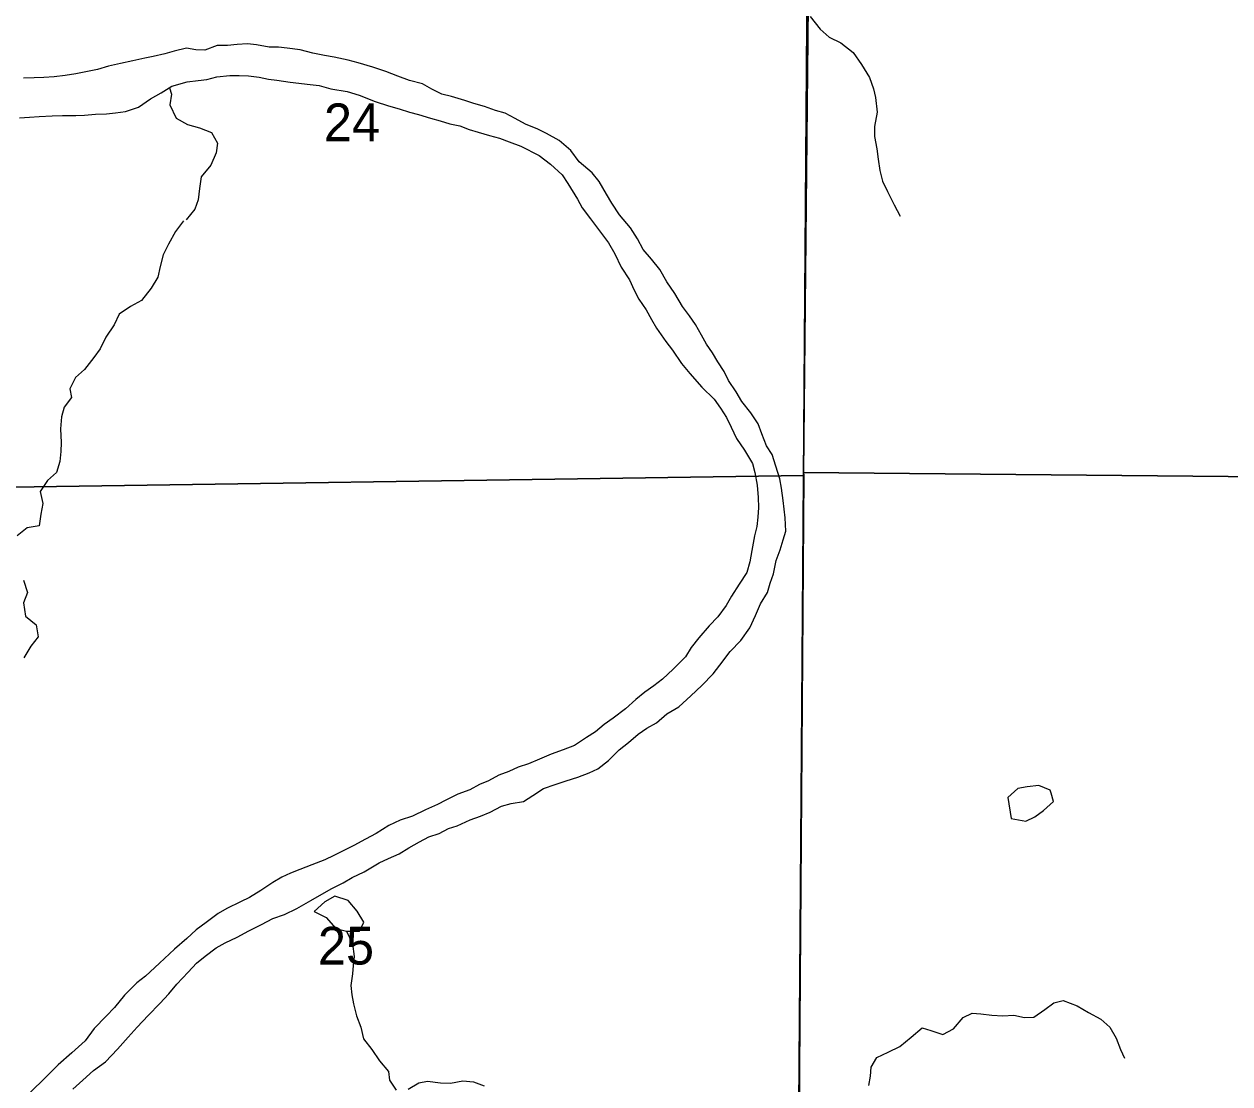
# Model space of a CAD drawing. Extents: x 1772825 to 1773716, y 1138558 to 1139032.
# Drawn here: x 1772827.536 to 1772828.204, y 1138558.79 to 1138559.378 of the extents above; entities that cross this region are included whole.
import ezdxf

# ---------------------------------------------------------------- set-up
doc = ezdxf.new("R2010")
doc.units = 0
for name, color, linetype in [('GM_X_Major_River', 7, 'Continuous'), ('GM_X_Minor_Lake', 7, 'Continuous'), ('GM_X_Minor_River', 7, 'Continuous'), ('GM_X_Section', 7, 'Continuous'), ('GM_X_Section_Text', 7, 'Continuous'), ('GM_X_Township', 7, 'Continuous')]:
    doc.layers.add(name, color=color, linetype=linetype)

msp = doc.modelspace()

# ---------------------------------------------------------------- linework, layer by layer
at = {"layer": 'GM_X_Major_River'}
for points in [[(1772827.90785, 1138559.21121), (1772827.90447, 1138559.21598), (1772827.90071, 1138559.22113), (1772827.8964, 1138559.22837), (1772827.8919, 1138559.23486), (1772827.88815, 1138559.24172), (1772827.88345, 1138559.24744), (1772827.87893, 1138559.25279), (1772827.87575, 1138559.25869), (1772827.87181, 1138559.2648), (1772827.86579, 1138559.27205), (1772827.86148, 1138559.27854), (1772827.85848, 1138559.28349), (1772827.85454, 1138559.29054), (1772827.85059, 1138559.29531), (1772827.84343, 1138559.30144), (1772827.83873, 1138559.30774), (1772827.83232, 1138559.31329), (1772827.82533, 1138559.31713), (1772827.82041, 1138559.31945), (1772827.8136, 1138559.32235), (1772827.80793, 1138559.32542), (1772827.80226, 1138559.32831), (1772827.79696, 1138559.32987), (1772827.79091, 1138559.332), (1772827.78504, 1138559.33375), (1772827.77993, 1138559.3355), (1772827.77254, 1138559.33764), (1772827.76724, 1138559.33901), (1772827.76176, 1138559.34171), (1772827.75647, 1138559.3446), (1772827.74927, 1138559.34655), (1772827.74284, 1138559.34887), (1772827.73622, 1138559.35158), (1772827.72902, 1138559.35391), (1772827.72088, 1138559.35625), (1772827.71539, 1138559.35781), (1772827.70762, 1138559.35938), (1772827.70213, 1138559.36037), (1772827.69569, 1138559.36175), (1772827.68868, 1138559.36351), (1772827.68148, 1138559.36451), (1772827.67674, 1138559.36493), (1772827.67161, 1138559.36497), (1772827.66441, 1138559.36635), (1772827.65948, 1138559.36677), (1772827.65379, 1138559.36643), (1772827.64847, 1138559.3659), (1772827.64278, 1138559.36594), (1772827.63593, 1138559.36334), (1772827.63081, 1138559.36357), (1772827.62569, 1138559.36437), (1772827.61885, 1138559.36271), (1772827.61372, 1138559.36123), (1772827.60726, 1138559.35976), (1772827.60251, 1138559.35885), (1772827.59604, 1138559.35738), (1772827.5892, 1138559.35591), (1772827.58255, 1138559.35444), (1772827.57628, 1138559.3526), (1772827.57077, 1138559.3515), (1772827.56431, 1138559.35022), (1772827.55842, 1138559.34931), (1772827.55234, 1138559.3486), (1772827.54665, 1138559.34808), (1772827.54133, 1138559.34793), (1772827.53526, 1138559.34778)], [(1772827.5332, 1138559.32579), (1772827.53871, 1138559.32613), (1772827.54402, 1138559.32647), (1772827.55124, 1138559.32698), (1772827.55693, 1138559.32713), (1772827.56433, 1138559.32707), (1772827.56907, 1138559.32723), (1772827.57534, 1138559.32775), (1772827.58141, 1138559.32808), (1772827.58635, 1138559.32861), (1772827.59186, 1138559.32933), (1772827.59908, 1138559.33174), (1772827.60576, 1138559.33625), (1772827.61166, 1138559.33962), (1772827.61757, 1138559.34337), (1772827.62613, 1138559.34577), (1772827.6322, 1138559.34648), (1772827.63695, 1138559.34702), (1772827.64246, 1138559.34849), (1772827.64968, 1138559.3492), (1772827.6548, 1138559.34935), (1772827.66011, 1138559.34912), (1772827.66599, 1138559.34831), (1772827.67111, 1138559.34733), (1772827.67584, 1138559.34672), (1772827.68323, 1138559.34553), (1772827.69423, 1138559.34431), (1772827.69916, 1138559.3437), (1772827.70579, 1138559.34194), (1772827.71469, 1138559.34036), (1772827.72132, 1138559.33841), (1772827.73021, 1138559.33493), (1772827.73759, 1138559.33241), (1772827.74365, 1138559.33084), (1772827.74933, 1138559.3289), (1772827.75426, 1138559.32773), (1772827.76088, 1138559.32559), (1772827.76637, 1138559.32422), (1772827.77167, 1138559.32247), (1772827.77717, 1138559.32129), (1772827.78247, 1138559.31936), (1772827.78739, 1138559.3178), (1772827.79364, 1138559.31604), (1772827.79913, 1138559.31449), (1772827.80461, 1138559.31255), (1772827.81105, 1138559.31003), (1772827.82125, 1138559.30483), (1772827.82748, 1138559.30004), (1772827.83389, 1138559.29411), (1772827.83708, 1138559.28934)], [(1772827.83708, 1138559.28934), (1772827.84252, 1138559.28077), (1772827.84495, 1138559.27581), (1772827.84965, 1138559.26971), (1772827.85416, 1138559.26379), (1772827.85961, 1138559.25654), (1772827.86317, 1138559.25044), (1772827.86672, 1138559.24302), (1772827.87122, 1138559.23596), (1772827.87384, 1138559.23025), (1772827.87646, 1138559.2253), (1772827.88059, 1138559.21938), (1772827.8834, 1138559.21405), (1772827.88621, 1138559.2091), (1772827.89147, 1138559.20185), (1772827.89504, 1138559.19689), (1772827.90011, 1138559.18964), (1772827.90462, 1138559.1841), (1772827.91139, 1138559.17646), (1772827.91818, 1138559.16977), (1772827.92175, 1138559.16481), (1772827.92512, 1138559.15966), (1772827.92755, 1138559.15433), (1772827.93054, 1138559.14805), (1772827.93505, 1138559.14156), (1772827.93936, 1138559.13413), (1772827.94065, 1138559.12919), (1772827.94212, 1138559.12216), (1772827.94263, 1138559.11532), (1772827.94278, 1138559.10963), (1772827.94237, 1138559.10432), (1772827.94176, 1138559.0992), (1772827.94058, 1138559.0939), (1772827.93901, 1138559.08594), (1772827.93801, 1138559.0795), (1772827.93626, 1138559.07363), (1772827.93204, 1138559.06721), (1772827.92782, 1138559.0606), (1772827.92493, 1138559.05531), (1772827.92015, 1138559.04909), (1772827.91536, 1138559.044), (1772827.90963, 1138559.0374), (1772827.90541, 1138559.03212), (1772827.90234, 1138559.02683), (1772827.89546, 1138559.02005), (1772827.88954, 1138559.01441), (1772827.88477, 1138559.01084), (1772827.87981, 1138559.00727), (1772827.87484, 1138559.00313), (1772827.86912, 1138558.99806), (1772827.86225, 1138558.9928), (1772827.85729, 1138558.98942), (1772827.85233, 1138558.98528), (1772827.84737, 1138558.98209), (1772827.8407, 1138558.97778), (1772827.83442, 1138558.97536), (1772827.82776, 1138558.97294), (1772827.82129, 1138558.97015), (1772827.8152, 1138558.96754), (1772827.80949, 1138558.96568), (1772827.80435, 1138558.96326), (1772827.79884, 1138558.96121), (1772827.79312, 1138558.95803), (1772827.78818, 1138558.95617), (1772827.78284, 1138558.95317), (1772827.77618, 1138558.95076), (1772827.76952, 1138558.94739), (1772827.76476, 1138558.94496), (1772827.75809, 1138558.94198), (1772827.75105, 1138558.93861), (1772827.7442, 1138558.93639), (1772827.73792, 1138558.9334), (1772827.73087, 1138558.9289), (1772827.72496, 1138558.92572), (1772827.71849, 1138558.92216), (1772827.71297, 1138558.91955), (1772827.70744, 1138558.91674), (1772827.7023, 1138558.91432), (1772827.69526, 1138558.91152), (1772827.6886, 1138558.90892), (1772827.68328, 1138558.90687), (1772827.67852, 1138558.90463), (1772827.67356, 1138558.90182), (1772827.66689, 1138558.89732), (1772827.6606, 1138558.89338), (1772827.65565, 1138558.89095), (1772827.64804, 1138558.8874), (1772827.64327, 1138558.88459), (1772827.63659, 1138558.87952), (1772827.63106, 1138558.87539), (1772827.6259, 1138558.87069), (1772827.61903, 1138558.86467), (1772827.61082, 1138558.85695), (1772827.60298, 1138558.8498), (1772827.59822, 1138558.84604), (1772827.59134, 1138558.83926), (1772827.58578, 1138558.83247), (1772827.5812, 1138558.82757), (1772827.57451, 1138558.82079), (1772827.56952, 1138558.814), (1772827.56207, 1138558.80723)], [(1772827.56269, 1138558.78711), (1772827.56823, 1138558.79219), (1772827.57415, 1138558.79746), (1772827.58082, 1138558.80234), (1772827.58751, 1138558.80931), (1772827.59344, 1138558.81591), (1772827.59842, 1138558.82156), (1772827.60454, 1138558.82797), (1772827.61084, 1138558.83456), (1772827.61582, 1138558.84002), (1772827.62041, 1138558.8453), (1772827.62653, 1138558.85209), (1772827.63131, 1138558.85698), (1772827.63608, 1138558.86093), (1772827.64218, 1138558.86544), (1772827.64714, 1138558.86825), (1772827.6538, 1138558.87142), (1772827.66028, 1138558.87498), (1772827.66732, 1138558.87853), (1772827.67361, 1138558.88171), (1772827.68007, 1138558.88394), (1772827.68693, 1138558.8873), (1772827.69455, 1138558.8918), (1772827.70065, 1138558.89517), (1772827.70617, 1138558.89835), (1772827.71246, 1138558.90153), (1772827.7176, 1138558.90452), (1772827.72426, 1138558.9077), (1772827.73246, 1138558.91257), (1772827.7376, 1138558.915), (1772827.7435, 1138558.91761), (1772827.74902, 1138558.92098), (1772827.75493, 1138558.92435), (1772827.76007, 1138558.92697), (1772827.76578, 1138558.92883), (1772827.77092, 1138558.93163), (1772827.77568, 1138558.93312), (1772827.78291, 1138558.93648), (1772827.78862, 1138558.93852), (1772827.79395, 1138558.94076), (1772827.80023, 1138558.94412), (1772827.80574, 1138558.9456), (1772827.81258, 1138558.94669), (1772827.81773, 1138558.95006), (1772827.82364, 1138558.95381), (1772827.83011, 1138558.95604), (1772827.83619, 1138558.95808), (1772827.84266, 1138558.96012), (1772827.84894, 1138558.96254), (1772827.8537, 1138558.96478), (1772827.85961, 1138558.96948), (1772827.86554, 1138558.97532), (1772827.87069, 1138558.97945), (1772827.87603, 1138558.98396), (1772827.8808, 1138558.98734), (1772827.88614, 1138558.99034), (1772827.89205, 1138558.99523), (1772827.89853, 1138558.99916), (1772827.90522, 1138559.00518), (1772827.91133, 1138559.01102), (1772827.91764, 1138559.01742), (1772827.92128, 1138559.02233), (1772827.92703, 1138559.02987), (1772827.93295, 1138559.0359), (1772827.93793, 1138559.04288), (1772827.94102, 1138559.04988), (1772827.94391, 1138559.05631), (1772827.94775, 1138559.06254), (1772827.94931, 1138559.06765), (1772827.95106, 1138559.07295), (1772827.95263, 1138559.08034), (1772827.95476, 1138559.0862), (1772827.9565, 1138559.09169), (1772827.95787, 1138559.09661), (1772827.95754, 1138559.10402), (1772827.95647, 1138559.11351), (1772827.95557, 1138559.12035), (1772827.95466, 1138559.12567), (1772827.95244, 1138559.1327), (1772827.9504, 1138559.13917), (1772827.94721, 1138559.14394), (1772827.9446, 1138559.1506), (1772827.94255, 1138559.15612), (1772827.93861, 1138559.16222), (1772827.93354, 1138559.16852), (1772827.93035, 1138559.17385), (1772827.92622, 1138559.18014), (1772827.92379, 1138559.1851), (1772827.92022, 1138559.19044), (1772827.91722, 1138559.19539), (1772827.91403, 1138559.20035), (1772827.91122, 1138559.2053), (1772827.90785, 1138559.21121)], [(1772827.56207, 1138558.80723), (1772827.55463, 1138558.80064), (1772827.54851, 1138558.79443), (1772827.53819, 1138558.78426)]]:
    msp.add_lwpolyline(points, dxfattribs=at)
at = {"layer": 'GM_X_Minor_Lake'}
for points in [[(1772828.10495, 1138558.95127), (1772828.10444, 1138558.95302), (1772828.0982, 1138558.95553), (1772828.09174, 1138558.95482), (1772828.08661, 1138558.95391), (1772828.08107, 1138558.94883), (1772828.08288, 1138558.93724)], [(1772828.08288, 1138558.93724), (1772828.09103, 1138558.93566), (1772828.09598, 1138558.93809), (1772828.10075, 1138558.94166), (1772828.10629, 1138558.94674), (1772828.10495, 1138558.95127)], [(1772827.72281, 1138558.87726), (1772827.72406, 1138558.87981), (1772827.72031, 1138558.88591), (1772827.71523, 1138558.89183), (1772827.70785, 1138558.89416), (1772827.70232, 1138558.89098), (1772827.6964, 1138558.88571)], [(1772827.6964, 1138558.88571), (1772827.70321, 1138558.88224), (1772827.70848, 1138558.87613), (1772827.71435, 1138558.87476), (1772827.72156, 1138558.87471), (1772827.72281, 1138558.87726)]]:
    msp.add_lwpolyline(points, dxfattribs=at)
at = {"layer": 'GM_X_Minor_River'}
for points in [[(1772827.97133, 1138559.38206), (1772827.97697, 1138559.37499), (1772827.98187, 1138559.37059), (1772827.98848, 1138559.36732), (1772827.99528, 1138559.36195), (1772827.99978, 1138559.35547), (1772828.00428, 1138559.34822), (1772828.00652, 1138559.34195), (1772828.00762, 1138559.33701), (1772828.00851, 1138559.32903), (1772828.00712, 1138559.32107), (1772828.00708, 1138559.31538), (1772828.00836, 1138559.30854), (1772828.00908, 1138559.30284), (1772828.00998, 1138559.29657), (1772828.01146, 1138559.29068), (1772828.01426, 1138559.28497), (1772828.018, 1138559.27754), (1772828.02137, 1138559.27125)], [(1772827.61622, 1138559.34251), (1772827.61735, 1138559.33901), (1772827.61655, 1138559.33294), (1772827.61991, 1138559.3257), (1772827.62633, 1138559.32205), (1772827.63296, 1138559.32029), (1772827.63958, 1138559.31759), (1772827.64296, 1138559.31168), (1772827.64216, 1138559.30637), (1772827.63926, 1138559.29956), (1772827.6339, 1138559.29316), (1772827.63291, 1138559.28652), (1772827.6321, 1138559.28027), (1772827.63036, 1138559.27516), (1772827.62557, 1138559.26931)], [(1772827.62405, 1138559.26875), (1772827.61964, 1138559.26272), (1772827.6158, 1138559.25572), (1772827.61272, 1138559.24987), (1772827.61115, 1138559.24343), (1772827.60978, 1138559.23737), (1772827.60613, 1138559.23132), (1772827.60077, 1138559.22453), (1772827.59468, 1138559.22116), (1772827.58838, 1138559.21685), (1772827.58568, 1138559.21099), (1772827.58089, 1138559.20419), (1772827.57781, 1138559.19776), (1772827.57436, 1138559.19286), (1772827.56919, 1138559.18626), (1772827.56422, 1138559.18174), (1772827.56095, 1138559.1755), (1772827.56187, 1138559.17075), (1772827.55784, 1138559.16528), (1772827.55648, 1138559.15998), (1772827.55586, 1138559.15334), (1772827.55618, 1138559.14575), (1772827.55596, 1138559.14082), (1772827.55554, 1138559.13513), (1772827.55359, 1138559.12907), (1772827.54863, 1138559.12475), (1772827.5446, 1138559.11852), (1772827.54607, 1138559.11187), (1772827.54489, 1138559.10599), (1772827.54408, 1138559.09955), (1772827.53744, 1138559.09846), (1772827.5319, 1138559.09395)], [(1772827.53533, 1138559.06945), (1772827.53756, 1138559.0626), (1772827.53543, 1138559.05692), (1772827.53651, 1138559.04952), (1772827.54236, 1138559.04454), (1772827.54345, 1138559.03789), (1772827.53943, 1138559.0328), (1772827.53558, 1138559.02638)], [(1772827.71435, 1138558.87476), (1772827.71771, 1138558.86772), (1772827.71861, 1138558.86069), (1772827.718, 1138558.85576), (1772827.71778, 1138558.85102), (1772827.71679, 1138558.84458), (1772827.71732, 1138558.83945), (1772827.71823, 1138558.83451), (1772827.71989, 1138558.82786), (1772827.72231, 1138558.82158), (1772827.72378, 1138558.81512), (1772827.72848, 1138558.8092), (1772827.73261, 1138558.80291), (1772827.73769, 1138558.79699), (1772827.73822, 1138558.79205), (1772827.74198, 1138558.78652)], [(1772828.00402, 1138558.78909), (1772828.00482, 1138558.7944), (1772828.00523, 1138558.79932), (1772828.00831, 1138558.80461), (1772828.01459, 1138558.8076), (1772828.02106, 1138558.81078), (1772828.02736, 1138558.81604), (1772828.03347, 1138558.82112), (1772828.03839, 1138558.81956), (1772828.04502, 1138558.81743), (1772828.05092, 1138558.82061), (1772828.05628, 1138558.82683), (1772828.06123, 1138558.82926), (1772828.06597, 1138558.82884), (1772828.07204, 1138558.82823), (1772828.07829, 1138558.8278), (1772828.08437, 1138558.82813), (1772828.09024, 1138558.82695), (1772828.09537, 1138558.8271), (1772828.10147, 1138558.83123), (1772828.10643, 1138558.83499), (1772828.11175, 1138558.83627), (1772828.11951, 1138558.83337), (1772828.12574, 1138558.82972), (1772828.13254, 1138558.82587), (1772828.13745, 1138558.82147), (1772828.14101, 1138558.81537), (1772828.14343, 1138558.80909), (1772828.14567, 1138558.80433)], [(1772827.74862, 1138558.78704), (1772827.75453, 1138558.7906), (1772827.75928, 1138558.79151), (1772827.76648, 1138558.7907), (1772827.77198, 1138558.79046), (1772827.77882, 1138558.79174), (1772827.7847, 1138558.79113), (1772827.79076, 1138558.78899)]]:
    msp.add_lwpolyline(points, dxfattribs=at)
at = {"layer": 'GM_X_Section'}
for points in [[(1772827.46989, 1138559.62432), (1772827.97276, 1138559.62923), (1772827.96764, 1138559.12908), (1772827.96782, 1138559.12738), (1772827.46569, 1138559.12001)], [(1772827.97276, 1138559.62923), (1772828.48165, 1138559.62726), (1772828.47764, 1138559.12426), (1772827.96764, 1138559.12908)], [(1772827.96782, 1138559.12738), (1772827.96416, 1138558.62078), (1772827.46154, 1138558.62309), (1772827.46569, 1138559.12001)], [(1772827.96782, 1138559.12738), (1772827.96764, 1138559.12908), (1772828.47764, 1138559.12426), (1772828.47004, 1138558.62357), (1772827.96416, 1138558.62078)]]:
    msp.add_lwpolyline(points, close=True, dxfattribs=at)
at = {"layer": 'GM_X_Township'}
for points in [[(1772826.38448, 1138558.12698), (1772826.95724, 1138558.12615), (1772827.5595, 1138558.12526), (1772827.58566, 1138558.12522), (1772827.9602, 1138558.12465), (1772827.96578, 1138558.87412), (1772827.96954, 1138559.37836), (1772827.97328, 1138559.62742), (1772827.97337, 1138559.80486), (1772827.97201, 1138559.91528), (1772827.97425, 1138560.12644), (1772827.9761, 1138560.40209), (1772827.97721, 1138560.57985), (1772827.98261, 1138561.13548), (1772827.5133, 1138561.13112), (1772827.29755, 1138561.12774), (1772826.84422, 1138561.12674)], [(1772829.35677, 1138558.12255), (1772828.65972, 1138558.1236), (1772828.46538, 1138558.12388), (1772828.04276, 1138558.12453), (1772827.9602, 1138558.12465), (1772827.96578, 1138558.87412), (1772827.96954, 1138559.37836), (1772827.97328, 1138559.62742), (1772827.97337, 1138559.80486), (1772827.97201, 1138559.91528), (1772827.97425, 1138560.12644), (1772827.9761, 1138560.40209), (1772827.97721, 1138560.57985), (1772827.98261, 1138561.13548), (1772828.37391, 1138561.13581), (1772828.73894, 1138561.13584), (1772828.93513, 1138561.13617), (1772829.26496, 1138561.13428)]]:
    msp.add_lwpolyline(points, dxfattribs=at)

# ---------------------------------------------------------------- texts
at = {"layer": 'GM_X_Section_Text'}
for s, p in [('24', (1772827.70188, 1138559.31285)), ('25', (1772827.69854, 1138558.85624))]:
    msp.add_text(s, height=0.020928, rotation=0.00001, dxfattribs=at).set_placement(p)

doc.saveas('drawing.dxf')
